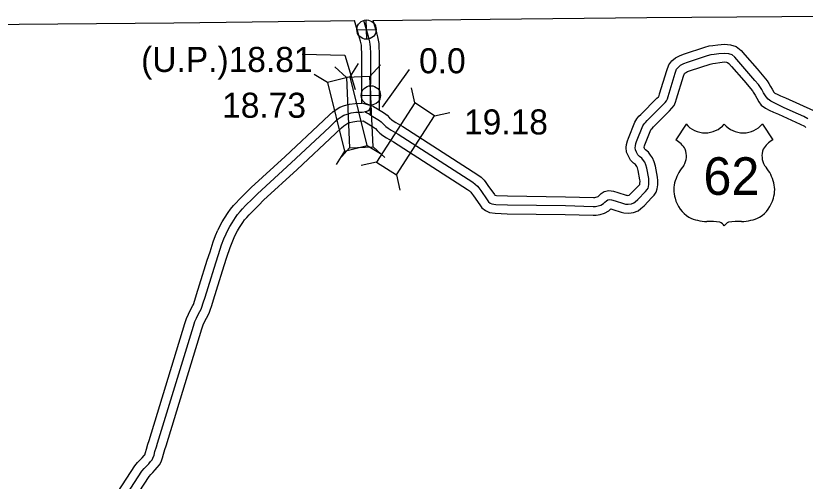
# Model space of a CAD drawing. Extents: x 31699 to 244310, y -8841 to 11474.
# Drawn here: x 134185 to 135072, y 2320 to 2843 of the extents above; entities that cross this region are included whole.
import ezdxf

# ---------------------------------------------------------------- set-up
doc = ezdxf.new("R2010")
doc.units = 0
for name, color, linetype in [('B_Logo', 7, 'Continuous'), ('Level 21', 7, 'Continuous'), ('R_Annotation', 7, 'Continuous'), ('R_XS_EARTHWORK_STAGE1', 7, 'Continuous'), ('R_XS_EARTHWORK_STAGE2', 7, 'Continuous'), ('S_AREA_CALC', 7, 'Continuous'), ('S_WALL', 7, 'Continuous'), ('S_WALL_ANNOT', 7, 'Continuous')]:
    doc.layers.add(name, color=color, linetype=linetype)

msp = doc.modelspace()

# ---------------------------------------------------------------- linework, layer by layer
for p, q in [((134938.07, 2721.32), (134926.53, 2703.48)), ((135023.86, 2721.32), (135035.4, 2703.48))]:
    msp.add_line(p, q)
for centre, radius, start, end in [((134959.56, 2739.4), 28.08, 220.07504, 319.67012), ((135002.37, 2739.4), 28.08, 220.32988, 319.92496), ((134911.45, 2677.57), 29.98, 30.7809, 59.98827), ((135050.48, 2677.57), 29.98, 120.01173, 149.2191), ((134918.05, 2685.48), 20.55, 328.81046, 21.21077), ((135043.88, 2685.48), 20.55, 158.78923, 211.18954), ((134971.79, 2643.36), 47.94, 138.95648, 162.69135), ((134990.14, 2643.36), 47.94, 17.30865, 41.04352), ((134955.96, 2647.28), 31.68, 160.95764, 197.38186), ((135005.97, 2647.28), 31.68, 342.61814, 19.04236), ((134961.12, 2647.37), 36.66, 195.10743, 237.13119), ((135000.81, 2647.37), 36.66, 302.86881, 344.89257), ((134961.8, 2658.92), 47.07, 244.07708, 269.57785), ((135000.13, 2658.92), 47.07, 270.42215, 295.92292), ((134962.89, 2525.64), 86.22, 81.19416, 90.95387), ((134973.67, 2602.95), 8.26, 28.03422, 72.98637), ((134988.26, 2602.95), 8.26, 107.01363, 151.96578), ((134999.04, 2525.64), 86.22, 89.04613, 98.80584)]:
    msp.add_arc(centre, radius, start, end)
at = {"layer": 'B_Logo'}
for points in [[(134583.76, 2731.43), (134583.97, 2800.49), (134583.58, 2807.89), (134583.42, 2810.76), (134583, 2813.56), (134582.11, 2816.82), (134581.02, 2820.95), (134576.27, 2837.68)], [(134581.83, 2732.63), (134586.31, 2729.86), (134593.79, 2725.18), (134595.8, 2723.65), (134598.15, 2721.27), (134600.89, 2718.69), (134603.37, 2716.64), (134606.84, 2714.46), (134614.66, 2709.84), (134698.47, 2655.99), (134701.35, 2653.81), (134703.76, 2651.55), (134705.24, 2649.56), (134707.52, 2646.44), (134714.72, 2636.22), (134716.26, 2634.03), (134718.2, 2632.44), (134720.07, 2631.52), (134724.4, 2631.02), (134737.37, 2630.51), (134802.62, 2629.56), (134833.82, 2628.77), (134836.28, 2628.72), (134839.2, 2629.21), (134842.32, 2630.23), (134845.36, 2631.92), (134846.88, 2633.47), (134848.73, 2635.15), (134850.12, 2636.02), (134851.91, 2636.5), (134854.31, 2636.12), (134858.64, 2634.88), (134867.98, 2631.88), (134870.04, 2631.29), (134873.24, 2631.11), (134876.76, 2631.67), (134879.28, 2632.56), (134880.86, 2633.84), (134883.97, 2636.66), (134892.41, 2645.46), (134894.46, 2647.67), (134895.38, 2649.08), (134895.89, 2650.75), (134896.34, 2653.69), (134896.44, 2657.29), (134896.16, 2660.09), (134894.07, 2671.55), (134892.91, 2675.35), (134891.63, 2678.34), (134890.15, 2680.46), (134888.47, 2682.79), (134885.79, 2684.97), (134883.85, 2686.83), (134882.36, 2689.55), (134881.14, 2692.34), (134880.93, 2694.68), (134881.18, 2696.81), (134881.75, 2699.55), (134882.6, 2701.69), (134889.65, 2719.15), (134890.9, 2721.36), (134892.54, 2723.18), (134894.46, 2725.19), (134912.54, 2743.33), (134914.65, 2745.48), (134916.03, 2747.36), (134917.08, 2749.43), (134917.92, 2752.31), (134925.9, 2778.31), (134927.53, 2782.79), (134929.44, 2785.27), (134931.75, 2787.29), (134935.73, 2789.25), (134939.64, 2790.88), (134962.26, 2798.18), (134966.11, 2799.27), (134969.63, 2799.76), (134974.95, 2800.47), (134981.32, 2801.04), (134985.72, 2800.54), (134989.52, 2799.3), (134992.93, 2796.52), (134992.93, 2796.52)], [(135075.04, 2727.3), (135070.5, 2729.65), (135064.3, 2732.5), (135048.26, 2739.43), (135036.12, 2745.42), (135033.32, 2746.88), (135030.38, 2749.1), (135027.9, 2751.76), (135025.05, 2756.43), (135023.07, 2760.19), (135019.42, 2765.68), (135015.34, 2770.27), (134992.94, 2796.53)], [(134421.53, 2598.03), (134423.76, 2602.71), (134425.79, 2606.26), (134428.15, 2610.42), (134432.1, 2616.31), (134434.33, 2619.53), (134437.23, 2623.02), (134440.07, 2625.98), (134443.37, 2629.6), (134451.02, 2637.26), (134456.63, 2642.9), (134494.67, 2677.59), (134537.59, 2717.91), (134544.52, 2724.43), (134547.49, 2727.12), (134550.6, 2729.28), (134553.71, 2731.1), (134557.36, 2732.53), (134562.07, 2733.69), (134567.25, 2734.46), (134574.23, 2734.78), (134578.29, 2735.21), (134580.61, 2736.16), (134582.06, 2737.3), (134583.79, 2740.07)], [(134581.83, 2732.63), (134580.7, 2733.09), (134579.36, 2733.88), (134577.26, 2735.1)], [(134298.7, 2287.63), (134326.96, 2331.26), (134329.53, 2334.21), (134331.77, 2336.63), (134334.54, 2339.52), (134336.78, 2342), (134338.36, 2343.81), (134339.28, 2345.69), (134340.58, 2349.23), (134341.62, 2353.18), (134343.24, 2358.52), (134344.6, 2362.74), (134384.76, 2494.17), (134386.31, 2499.25), (134388.28, 2503.27), (134390.5, 2507.89), (134393.39, 2513.11), (134394.24, 2515.32), (134395.86, 2520.27), (134397.87, 2526.75), (134401.31, 2537.58), (134409.88, 2565.26), (134413, 2574.75), (134416.5, 2585.72), (134418.92, 2592.14), (134421.53, 2598.03)]]:
    msp.add_lwpolyline(points, dxfattribs=at)
at = {"layer": 'Level 21'}
for p, q in [((134579.45, 2816.51), (134578.95, 2838.21)), ((134568.35, 2827.11), (134590.05, 2827.61)), ((134584.34, 2742.66), (134583.84, 2764.36)), ((134573.24, 2753.26), (134594.94, 2753.76))]:
    msp.add_line(p, q, dxfattribs=at)
for centre in [(134579.2, 2827.36), (134584.09, 2753.51)]:
    msp.add_circle(centre, 10.85, dxfattribs=at)
at = {"layer": 'R_Annotation'}
for points in [[(133908.33, 2830.04), (134013.06, 2831.29), (134189.08, 2833.38), (134362.84, 2835.18), (134538.93, 2837.27), (134565.9, 2837.57)], [(134586.63, 2837.8), (134717.94, 2839.25), (134894.16, 2840.87), (135045.72, 2842.19), (135133.1, 2842.92)]]:
    msp.add_lwpolyline(points, dxfattribs=at)
at = {"layer": 'R_XS_EARTHWORK_STAGE1'}
for p, q in [((134556.66, 2773.63), (134543.66, 2785.5)), ((134560.93, 2774.21), (134570.02, 2789.28)), ((134583.03, 2774.82), (134594.9, 2787.81)), ((134535.3, 2767.86), (134520.23, 2776.95)), ((134633.32, 2744.92), (134629.58, 2762.12)), ((134655.53, 2730.65), (134672.73, 2734.39)), ((134579.96, 2697.33), (134595.03, 2688.24)), ((134586.6, 2695.7), (134599.6, 2683.83)), ((134554.33, 2690.98), (134545.24, 2675.91)), ((134560.23, 2694.51), (134548.36, 2681.51)), ((134590.51, 2678.29), (134573.31, 2674.55)), ((134612.71, 2664.02), (134616.46, 2646.82))]:
    msp.add_line(p, q, dxfattribs=at)
for points in [[(134579.96, 2697.33), (134560.93, 2774.21), (134535.3, 2767.86), (134554.33, 2690.98)], [(134556.66, 2773.63), (134560.23, 2694.51), (134586.6, 2695.7), (134583.03, 2774.82)], [(134612.71, 2664.02), (134655.53, 2730.65), (134633.32, 2744.92), (134590.51, 2678.29)]]:
    msp.add_lwpolyline(points, close=True, dxfattribs=at)
at = {"layer": 'R_XS_EARTHWORK_STAGE2'}
for points in [[(134573.8, 2744.77), (134573.97, 2800.24), (134573.59, 2807.36), (134573.46, 2809.75), (134573.2, 2811.49), (134572.46, 2814.22), (134571.38, 2818.3), (134565.9, 2837.57)], [(134593.78, 2737.1), (134593.97, 2800.74), (134593.57, 2808.43), (134593.38, 2811.78), (134592.81, 2815.63), (134591.77, 2819.42), (134590.66, 2823.6), (134586.63, 2837.8)]]:
    msp.add_lwpolyline(points, dxfattribs=at)
at = {"layer": 'S_AREA_CALC'}
for points in [[(134587.09, 2741.13), (134591.59, 2738.35), (134599.48, 2733.42), (134602.42, 2731.19), (134605.14, 2728.42), (134607.51, 2726.19), (134609.24, 2724.76), (134612.04, 2723), (134619.91, 2718.36), (134704.2, 2664.19), (134707.8, 2661.46), (134711.25, 2658.24), (134713.29, 2655.5), (134715.65, 2652.28), (134722.89, 2641.98), (134723.45, 2641.2), (134725.18, 2640.99), (134737.64, 2640.5), (134802.82, 2639.56), (134834.04, 2638.77), (134835.55, 2638.74), (134836.81, 2638.95), (134838.3, 2639.44), (134839.25, 2639.96), (134839.95, 2640.68), (134842.65, 2643.14), (134846.07, 2645.29), (134851.39, 2646.71), (134856.48, 2645.9), (134861.55, 2644.45), (134870.87, 2641.45), (134871.7, 2641.21), (134872.72, 2641.16), (134874.3, 2641.41), (134874.34, 2641.42), (134874.35, 2641.43), (134876.99, 2643.83), (134885.13, 2652.31), (134886.19, 2653.46), (134886.36, 2654.58), (134886.43, 2656.93), (134886.25, 2658.69), (134884.34, 2669.19), (134883.51, 2671.9), (134882.84, 2673.46), (134881.99, 2674.68), (134881.13, 2675.87), (134879.17, 2677.47), (134875.81, 2680.67), (134873.37, 2685.15), (134871.34, 2689.82), (134870.87, 2694.79), (134871.3, 2698.43), (134872.14, 2702.45), (134873.32, 2705.41), (134880.62, 2723.5), (134882.74, 2727.26), (134885.22, 2729.98), (134887.29, 2732.17), (134905.43, 2750.36), (134907.02, 2751.98), (134907.48, 2752.61), (134907.74, 2753.12), (134908.34, 2755.18), (134916.42, 2781.49), (134918.66, 2787.66), (134922.12, 2792.16), (134926.16, 2795.68), (134931.59, 2798.36), (134936.18, 2800.27), (134959.36, 2807.75), (134964.04, 2809.08), (134968.28, 2809.67), (134973.84, 2810.41), (134981.44, 2811.1), (134987.86, 2810.36), (134994.39, 2808.23), (134999.86, 2803.78), (135003.95, 2799.2), (135018, 2783.38), (135029.34, 2769.99), (135031.06, 2766.97), (135032.97, 2763.47), (135034.77, 2760.44), (135036.56, 2757.21), (135036.87, 2756.78), (135037.97, 2755.99), (135040.28, 2754.68), (135044.26, 2752.95), (135049.88, 2750.62), (135081.27, 2736.33)], [(134575.44, 2724.82), (134581.02, 2721.37), (134588.11, 2716.94), (134589.18, 2716.12), (134591.15, 2714.12), (134594.27, 2711.19), (134597.5, 2708.51), (134601.65, 2705.91), (134609.41, 2701.33), (134692.74, 2647.78), (134694.9, 2646.15), (134696.27, 2644.86), (134697.19, 2643.63), (134699.4, 2640.61), (134706.54, 2630.46), (134708.88, 2627.15), (134712.76, 2623.98), (134717.2, 2621.79), (134723.62, 2621.04), (134737.1, 2620.51), (134802.42, 2619.56), (134833.59, 2618.78), (134837.01, 2618.71), (134841.59, 2619.47), (134846.34, 2621.03), (134851.48, 2623.88), (134853.51, 2625.95), (134855.74, 2625.31), (134865.08, 2622.31), (134868.38, 2621.37), (134873.75, 2621.07), (134879.21, 2621.94), (134884.21, 2623.69), (134887.37, 2626.24), (134890.95, 2629.49), (134899.69, 2638.6), (134902.37, 2641.5), (134904.51, 2644.78), (134905.67, 2648.51), (134906.32, 2652.8), (134906.46, 2657.66), (134906.06, 2661.5), (134903.81, 2673.92), (134902.32, 2678.79), (134900.41, 2683.22), (134898.3, 2686.25), (134895.8, 2689.71), (134892.41, 2692.47), (134891.88, 2692.98), (134891.35, 2693.95), (134891, 2694.75), (134891.05, 2695.2), (134891.36, 2696.66), (134891.89, 2697.98), (134898.68, 2714.81), (134899.05, 2715.47), (134899.87, 2716.37), (134901.62, 2718.22), (134919.65, 2736.29), (134922.28, 2738.98), (134924.58, 2742.1), (134926.42, 2745.74), (134927.5, 2749.43), (134935.39, 2775.14), (134936.4, 2777.92), (134936.76, 2778.39), (134937.35, 2778.9), (134939.87, 2780.15), (134943.1, 2781.49), (134965.16, 2788.61), (134968.18, 2789.46), (134970.98, 2789.85), (134976.05, 2790.53), (134981.21, 2790.99), (134983.58, 2790.72), (134984.65, 2790.37), (134986, 2789.27), (134989.02, 2785.89), (135002.89, 2770.28), (135012.88, 2758.47), (135013.59, 2757.23), (135015.59, 2753.56), (135017.43, 2750.48), (135019.69, 2746.39), (135022.6, 2742.44), (135027.13, 2739.14), (135031.36, 2736.75), (135036.45, 2734.54), (135041.9, 2732.28), (135071.11, 2718.98), (135071.22, 2718.9), (135071.59, 2718.48), (135072.46, 2717.28)], [(134412.5, 2602.32), (134414.89, 2607.35), (134417.11, 2611.22), (134419.64, 2615.68), (134423.83, 2621.95), (134426.37, 2625.59), (134429.77, 2629.69), (134432.76, 2632.8), (134436.13, 2636.5), (134443.94, 2644.32), (134449.71, 2650.13), (134487.88, 2684.93), (134530.74, 2725.2), (134537.74, 2731.78), (134541.26, 2734.97), (134545.22, 2737.71), (134549.34, 2740.13), (134554.32, 2742.08), (134560.13, 2743.52), (134566.29, 2744.43), (134573.8, 2744.77)], [(134587.09, 2741.13), (134573.8, 2744.77)], [(134430.56, 2593.74), (134432.62, 2598.08), (134434.47, 2601.31), (134436.67, 2605.16), (134440.36, 2610.68), (134442.3, 2613.47), (134444.69, 2616.35), (134447.38, 2619.15), (134450.61, 2622.7), (134458.1, 2630.2), (134463.55, 2635.68), (134501.46, 2670.25), (134544.44, 2710.63), (134551.3, 2717.08), (134553.72, 2719.27), (134555.99, 2720.84), (134558.09, 2722.08), (134560.39, 2722.98), (134564.01, 2723.87), (134568.22, 2724.5), (134575.44, 2724.82)], [(134290.45, 2293.29), (134318.95, 2337.29), (134322.09, 2340.9), (134324.5, 2343.49), (134327.22, 2346.33), (134329.3, 2348.64), (134329.96, 2349.4), (134330.07, 2349.62), (134331.03, 2352.23), (134331.99, 2355.9), (134333.7, 2361.52), (134335.06, 2365.74), (134375.19, 2497.1), (134376.98, 2502.94), (134379.28, 2507.64), (134381.61, 2512.48), (134384.3, 2517.34), (134384.81, 2518.67), (134386.33, 2523.31), (134388.33, 2529.75), (134391.77, 2540.57), (134400.35, 2568.3), (134403.48, 2577.84), (134407.06, 2589), (134409.66, 2595.93), (134412.39, 2602.09)], [(134306.95, 2281.98), (134334.96, 2325.23), (134336.97, 2327.53), (134339.04, 2329.77), (134341.86, 2332.7), (134344.26, 2335.36), (134346.77, 2338.23), (134348.49, 2341.76), (134350.14, 2346.23), (134351.24, 2350.46), (134352.78, 2355.53), (134354.14, 2359.74), (134394.32, 2491.25), (134395.64, 2495.57), (134397.27, 2498.9), (134399.39, 2503.29), (134402.48, 2508.88), (134403.66, 2511.96), (134405.39, 2517.22), (134407.41, 2523.75), (134410.86, 2534.59), (134419.41, 2562.22), (134422.51, 2571.67), (134425.95, 2582.44), (134428.17, 2588.35), (134430.67, 2593.97)]]:
    msp.add_lwpolyline(points, dxfattribs=at)
at = {"layer": 'S_WALL'}
for p, q in [((134506.94, 2799.82), (134554.69, 2798.5)), ((134554.69, 2798.5), (134566.62, 2760.04))]:
    msp.add_line(p, q, dxfattribs=at)
at = {"layer": 'S_WALL_ANNOT'}
msp.add_line((134597.13, 2740.14), (134627.63, 2782.58), dxfattribs=at)

# ---------------------------------------------------------------- texts
msp.add_text('62', height=42.24).set_placement((134957.62, 2641.69))
at = {"layer": 'S_WALL'}
for s, height, p in [('(U.P.)18.81', 28.1599, (134326.06, 2779.78)), ('18.73', 28.16, (134417.05, 2728.3)), ('19.18', 28.16, (134688.73, 2709.57))]:
    msp.add_text(s, height=height, dxfattribs=at).set_placement(p)
at = {"layer": 'S_WALL_ANNOT'}
msp.add_text('0.0', height=28.16, dxfattribs=at).set_placement((134638.24, 2778.3))

doc.saveas('drawing.dxf')
